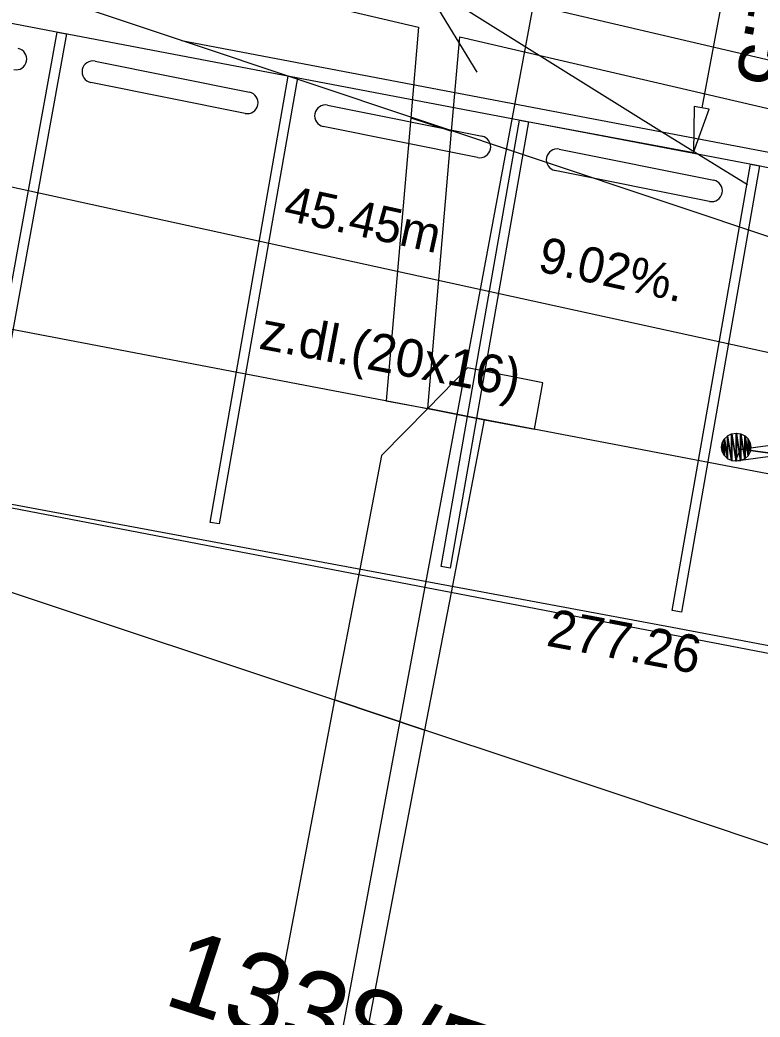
# Model space of a CAD drawing. Extents: x -601602 to -600882, y -1162594 to -1161950.
# Drawn here: x -601210.51 to -601202.67, y -1162089.58 to -1162079.01 of the extents above; entities that cross this region are included whole.
import ezdxf

# ---------------------------------------------------------------- set-up
doc = ezdxf.new("R2010")
doc.units = 0
for name, color, linetype in [('H_VYSKY_PREVZATE', 7, 'Continuous'), ('IS_KAN_JEDNOTNA', 7, 'Continuous'), ('KN_Hranice parcel', 7, 'Continuous'), ('KN_Parcelní čísla', 7, 'Continuous'), ('KN_Pop  PČ popisy', 7, 'Continuous'), ('KN_Věcná břemena k části', 7, 'Continuous'), ('VRSTVA 40', 7, 'Continuous'), ('Vrstva 47', 7, 'Continuous'), ('Vrstva 49', 7, 'Continuous'), ('VRSTVA 5', 7, 'Continuous'), ('Vrstva 7', 7, 'Continuous')]:
    doc.layers.add(name, color=color, linetype=linetype)

# ---------------------------------------------------------------- blocks, each defined once
blk = doc.blocks.new('1029_85')
at = {"layer": 'KN_Pop  PČ popisy'}
for p, q in [((0, 0), (-2.545, 1.59)), ((-2.545, 1.59), (-1.43, 1.484)), ((-2.545, 1.59), (-1.961, 0.635))]:
    blk.add_line(p, q, dxfattribs=at)

msp = doc.modelspace()

# ---------------------------------------------------------------- linework, layer by layer
at = {"layer": 'IS_KAN_JEDNOTNA'}
msp.add_lwpolyline([(-601284.233, -1162104.983), (-601281.181, -1162099.025), (-601277.302, -1162081.896), (-601264.676, -1162070.309), (-601240.903, -1162074.739), (-601224.554, -1162077.728), (-601180.153, -1162087.436), (-601164.522, -1162091.613), (-601134.295, -1162101.261)], dxfattribs=at)
at = {"layer": 'KN_Hranice parcel'}
for p, q in [((-601197.29, -1162083.08), (-601208.8, -1162079.23)), ((-601208.8, -1162079.23), (-601197.03, -1162081.47))]:
    msp.add_line(p, q, dxfattribs=at)
for points in [[(-601208.8, -1162079.23), (-601218.16, -1162076.11), (-601219.39, -1162075.33)], [(-601185.03, -1162087.17), (-601190.46, -1162086.13), (-601192.19, -1162085.8), (-601195.87, -1162085.1), (-601197.57, -1162084.78), (-601219.47, -1162080.6), (-601220.77, -1162080.2)], [(-601216.97, -1162082.96), (-601204.11, -1162087.24), (-601173.67, -1162097.46)], [(-601216.97, -1162082.96), (-601197.87, -1162086.63), (-601190.83, -1162087.99), (-601189.88, -1162088.17), (-601179.25, -1162090.33), (-601172.41, -1162091.94), (-601162.97, -1162094.53)]]:
    msp.add_lwpolyline(points, dxfattribs=at)
at = {"layer": 'KN_Pop  PČ popisy'}
msp.add_line((-601202.8, -1162080.76), (-601203.71, -1162080.2), dxfattribs=at)
at = {"layer": 'KN_Věcná břemena k části'}
msp.add_lwpolyline([(-601187.61, -1162082.27), (-601194.69, -1162080.86), (-601196.29, -1162080.66), (-601202.44, -1162079.47), (-601211.34, -1162077.39), (-601214.48, -1162076.06), (-601216.03, -1162076.33), (-601217.76, -1162076.24), (-601216, -1162076.83), (-601214.54, -1162076.58), (-601211.5, -1162077.87), (-601206.29, -1162079.09), (-601206.37, -1162080.05), (-601205.94, -1162080.19), (-601205.85, -1162079.19), (-601202.55, -1162079.96), (-601196.37, -1162081.16), (-601194.77, -1162081.36), (-601187.71, -1162082.75)], dxfattribs=at)
for points in [[(-601205.94, -1162080.19), (-601206.37, -1162080.05), (-601206.63, -1162083.05), (-601206.19, -1162083.13)], [(-601205.77, -1162082.7), (-601206.19, -1162083.13), (-601205.59, -1162083.25), (-601205.06, -1162083.35), (-601204.97, -1162082.86)], [(-601205.59, -1162083.25), (-601206.19, -1162083.13), (-601206.68, -1162083.63), (-601206.92, -1162084.89), (-601207.18, -1162086.22), (-601206.22, -1162086.54), (-601205.94, -1162085.08)], [(-601207.18, -1162086.22), (-601208.07, -1162090.92), (-601207.09, -1162091.1), (-601206.22, -1162086.54)]]:
    msp.add_lwpolyline(points, close=True, dxfattribs=at)
at = {"layer": 'VRSTVA 40'}
for p, q in [((-601203, -1162078.418), (-601203.285, -1162079.946)), ((-601205, -1162080.115), (-601203.373, -1162080.418))]:
    msp.add_line(p, q, dxfattribs=at)
msp.add_lwpolyline([(-601203.206, -1162079.96), (-601203.364, -1162079.931), (-601203.373, -1162080.418)], close=True, dxfattribs=at)
at = {"layer": 'Vrstva 47'}
for points in [[(-601203.045, -1162083.63), (-601203.047, -1162083.457), (-601203.045, -1162083.453)], [(-601203.012, -1162083.662), (-601203.045, -1162083.453), (-601203.012, -1162083.423)], [(-601203.045, -1162083.63), (-601203.045, -1162083.453), (-601203.012, -1162083.662)], [(-601203.01, -1162083.663), (-601203.012, -1162083.423), (-601203.01, -1162083.42)], [(-601203.012, -1162083.662), (-601203.012, -1162083.423), (-601203.01, -1162083.663)], [(-601202.969, -1162083.683), (-601203.01, -1162083.42), (-601202.969, -1162083.401)], [(-601203.01, -1162083.663), (-601203.01, -1162083.42), (-601202.969, -1162083.683)], [(-601202.966, -1162083.684), (-601202.969, -1162083.401), (-601202.966, -1162083.4)], [(-601202.969, -1162083.683), (-601202.969, -1162083.401), (-601202.966, -1162083.684)], [(-601202.921, -1162083.691), (-601202.966, -1162083.4), (-601202.921, -1162083.393)], [(-601202.966, -1162083.684), (-601202.966, -1162083.4), (-601202.921, -1162083.691)], [(-601202.921, -1162083.691), (-601202.921, -1162083.393), (-601202.918, -1162083.691)], [(-601202.918, -1162083.691), (-601202.921, -1162083.393), (-601202.918, -1162083.393)], [(-601202.918, -1162083.691), (-601202.918, -1162083.393), (-601202.873, -1162083.684)], [(-601202.873, -1162083.684), (-601202.918, -1162083.393), (-601202.873, -1162083.4)], [(-601202.873, -1162083.684), (-601202.873, -1162083.4), (-601202.869, -1162083.683)], [(-601202.869, -1162083.683), (-601202.873, -1162083.4), (-601202.869, -1162083.401)], [(-601202.869, -1162083.683), (-601202.869, -1162083.401), (-601202.829, -1162083.664)], [(-601202.829, -1162083.664), (-601202.869, -1162083.401), (-601202.829, -1162083.421)], [(-601202.829, -1162083.664), (-601202.829, -1162083.421), (-601202.826, -1162083.661)], [(-601202.826, -1162083.661), (-601202.829, -1162083.421), (-601202.826, -1162083.422)], [(-601202.826, -1162083.661), (-601202.826, -1162083.422), (-601202.794, -1162083.631)], [(-601202.794, -1162083.631), (-601202.826, -1162083.422), (-601202.794, -1162083.454)], [(-601203.068, -1162083.586), (-601203.075, -1162083.54), (-601203.068, -1162083.5)], [(-601203.067, -1162083.588), (-601203.068, -1162083.5), (-601203.067, -1162083.494)], [(-601203.068, -1162083.586), (-601203.068, -1162083.5), (-601203.067, -1162083.588)], [(-601203.047, -1162083.628), (-601203.067, -1162083.494), (-601203.047, -1162083.457)], [(-601203.067, -1162083.588), (-601203.067, -1162083.494), (-601203.047, -1162083.628)], [(-601203.047, -1162083.628), (-601203.047, -1162083.457), (-601203.045, -1162083.63)], [(-601202.427, -1162083.622), (-601202.871, -1162083.563), (-601202.427, -1162083.503)], [(-601202.794, -1162083.631), (-601202.794, -1162083.454), (-601202.792, -1162083.628)], [(-601202.792, -1162083.628), (-601202.794, -1162083.454), (-601202.792, -1162083.456)], [(-601202.792, -1162083.628), (-601202.792, -1162083.456), (-601202.771, -1162083.59)], [(-601202.771, -1162083.59), (-601202.792, -1162083.456), (-601202.771, -1162083.496)], [(-601202.771, -1162083.59), (-601202.771, -1162083.496), (-601202.77, -1162083.584)], [(-601202.77, -1162083.584), (-601202.771, -1162083.496), (-601202.77, -1162083.498)], [(-601202.77, -1162083.584), (-601202.77, -1162083.498), (-601202.763, -1162083.544)], [(-601202.871, -1162083.681), (-601202.93, -1162083.689), (-601202.871, -1162083.563)], [(-601202.871, -1162083.681), (-601202.871, -1162083.563), (-601202.427, -1162083.622)]]:
    msp.add_lwpolyline(points, close=True, dxfattribs=at)
at = {"layer": 'VRSTVA 5'}
msp.add_line((-601208.961, -1162099.736), (-601204.828, -1162077.555), dxfattribs=at)
at = {"layer": 'Vrstva 7'}
for p, q in [((-601217.41, -1162077.76), (-601210.07, -1162079.15)), ((-601210.07, -1162079.15), (-601202.72, -1162080.55)), ((-601209.718, -1162079.45), (-601208.081, -1162079.778)), ((-601208.126, -1162080.004), (-601209.764, -1162079.675)), ((-601207.253, -1162079.917), (-601205.615, -1162080.245)), ((-601205.661, -1162080.471), (-601207.298, -1162080.142)), ((-601204.795, -1162080.382), (-601203.158, -1162080.711)), ((-601202.72, -1162080.55), (-601201.81, -1162080.73)), ((-601203.203, -1162080.936), (-601204.841, -1162080.608)), ((-601210.96, -1162084.08), (-601203.6, -1162085.45)), ((-601203.6, -1162085.45), (-601197.84, -1162086.54))]:
    msp.add_line(p, q, dxfattribs=at)
for points in [[(-601210.989, -1162083.921), (-601210.119, -1162079.141), (-601210.021, -1162079.159), (-601210.891, -1162083.939)], [(-601207.571, -1162079.625), (-601208.401, -1162084.355), (-601208.499, -1162084.338), (-601207.669, -1162079.608)], [(-601205.121, -1162080.092), (-601205.951, -1162084.822), (-601206.049, -1162084.805), (-601205.219, -1162080.075)], [(-601202.671, -1162080.559), (-601203.501, -1162085.289), (-601203.599, -1162085.271), (-601202.769, -1162080.541)]]:
    msp.add_lwpolyline(points, close=True, dxfattribs=at)
for centre, start, end in [((-601210.557, -1162079.427), 258.6491, 78.6491), ((-601209.741, -1162079.562), 78.6491, 258.6491), ((-601208.104, -1162079.891), 258.6491, 78.6491), ((-601207.275, -1162080.029), 78.6491, 258.6491), ((-601205.638, -1162080.358), 258.6491, 78.6491), ((-601204.818, -1162080.495), 78.6491, 258.6491), ((-601203.181, -1162080.823), 258.6491, 78.6491)]:
    msp.add_arc(centre, 0.115, start, end, dxfattribs=at)

# ---------------------------------------------------------------- block references
at = {"layer": 'KN_Pop  PČ popisy'}
msp.add_blockref('1029_85', (-601203.71, -1162080.2), dxfattribs=at)

# ---------------------------------------------------------------- texts
at = {"layer": 'H_VYSKY_PREVZATE'}
msp.add_text('277.26 ', height=0.4, rotation=349.3397, dxfattribs=at).set_placement((-601204.945, -1162085.643))
at = {"layer": 'IS_KAN_JEDNOTNA'}
for s, p in [('45.45m', (-601207.733, -1162081.128)), ('9.02%.', (-601205.037, -1162081.673))]:
    msp.add_text(s, height=0.375, rotation=347.6626, dxfattribs=at).set_placement(p)
at = {"layer": 'KN_Parcelní čísla'}
msp.add_text('1338/5', height=0.85, rotation=342, dxfattribs=at).set_placement((-601209.012, -1162089.438))
at = {"layer": 'VRSTVA 40'}
msp.add_text('2.5', height=0.6, rotation=259.4453, dxfattribs=at).set_placement((-601202.723, -1162078.567))
at = {"layer": 'Vrstva 49'}
msp.add_text('z.dl.(20x16)', height=0.4, rotation=349.2767, dxfattribs=at).set_placement((-601207.992, -1162082.494))

doc.saveas('drawing.dxf')
